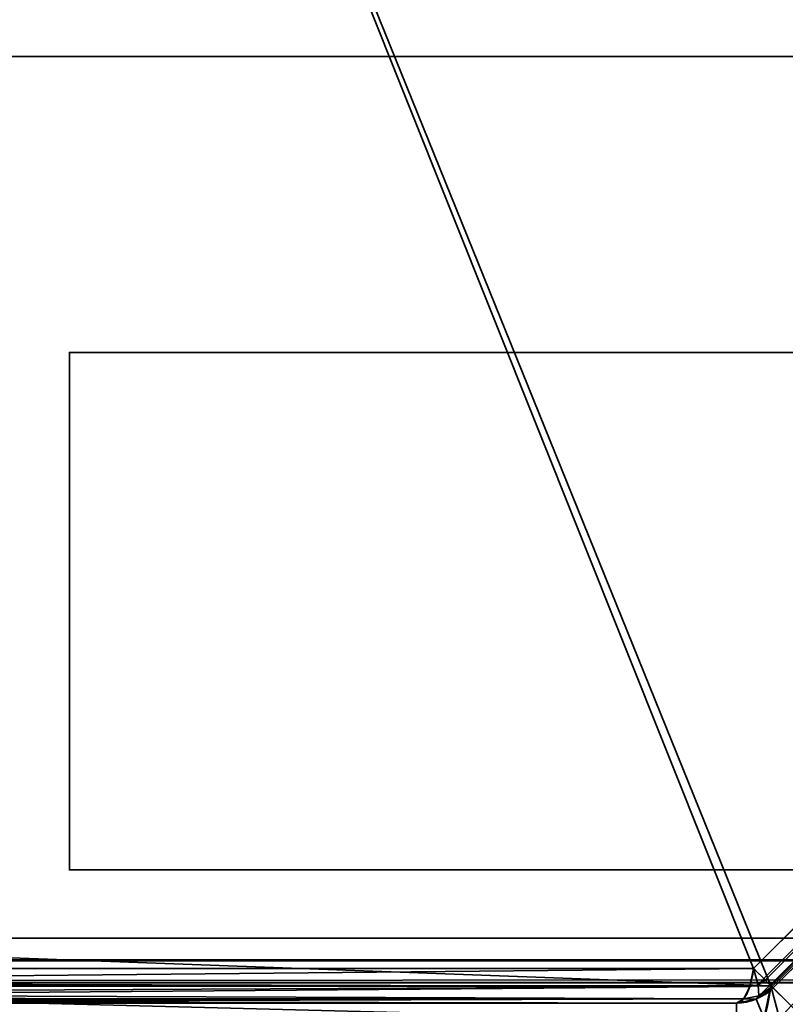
# Model space of a CAD drawing. Header units: millimetres. Extents: x -508 to 6708, y -115 to 193.
# Tile 308 of 656: x 1120 to 1131, y -23 to -9. Entities that reach past the tile are written whole.
import ezdxf

# ---------------------------------------------------------------- set-up
doc = ezdxf.new("R2010")
doc.units = ezdxf.units.MM
doc.layers.add('151', color=7, linetype='Continuous', true_color=0xffffff)

# ---------------------------------------------------------------- blocks, each defined once
blk = doc.blocks.new('UG_SURFACE_002')
at = {"layer": '151', "color": 252, "linetype": 'Continuous', "lineweight": 35}
for points in [[(2057.5, -10, 2215.25), (2057.5, 174.4, 2215.25), (942.5, 174.4, 2215.25), (942.5, -10, 2215.25)], [(1092.5, -10, 2065.25), (1092.5, 174.4, 2065.25), (1907.5, 174.4, 2065.25), (1907.5, -10, 2065.25)], [(2057.5, -10, 2215.25), (942.5, -10, 2215.25), (1092.5, -10, 2065.25), (1907.5, -10, 2065.25)]]:
    blk.add_3dface(points, dxfattribs=at)
blk = doc.blocks.new('UG_SURFACE_128')
at = {"layer": '151', "color": 252, "linetype": 'Continuous', "lineweight": 35}
for points in [[(1141, -14, 1035), (1121, -14, 1035), (1121, -14, 1065), (1141, -14, 1065)], [(1141, -21, 1035), (1121, -21, 1035), (1121, -14, 1035), (1141, -14, 1035)], [(1141, -14, 1065), (1121, -14, 1065), (1121, -21, 1065), (1141, -21, 1065)], [(1121, -14, 1035), (1121, -21, 1035), (1121, -21, 1065), (1121, -14, 1065)], [(1141, -21, 1065), (1121, -21, 1065), (1121, -21, 1035), (1141, -21, 1035)]]:
    blk.add_3dface(points, dxfattribs=at)
blk = doc.blocks.new('UG_SURFACE_143')
at = {"layer": '151', "color": 7, "linetype": 'Continuous', "lineweight": 35}
for points in [[(1141, -21, 1035), (1121, -21, 1035), (1121, -14, 1035), (1141, -14, 1035)], [(1121, -14, 1035), (1121, -21, 1035), (1121, -21, 1065), (1121, -14, 1065)], [(1141, -14, 1035), (1121, -14, 1035), (1121, -14, 1065), (1141, -14, 1065)], [(1141, -14, 1065), (1121, -14, 1065), (1121, -21, 1065), (1141, -21, 1065)], [(1141, -21, 1065), (1121, -21, 1065), (1121, -21, 1035), (1141, -21, 1035)]]:
    blk.add_3dface(points, dxfattribs=at)
blk = doc.blocks.new('UG_SURFACE_144')
at = {"layer": '151', "color": 252, "linetype": 'Continuous', "lineweight": 35}
for points in [[(1120.867, 1.173, 1158.357), (1110.827, -8.868, 1158.357), (1110.827, -22.332, 1163.419), (1130.252, -22.332, 1170.723)], [(1130.252, -22.332, 997.777), (1110.827, -22.332, 1005.08), (1110.827, -8.868, 1010.143), (1120.867, 1.173, 1010.143)], [(1130.252, -22.332, 1170.723), (1134.332, -18.252, 1170.723), (1134.332, 1.173, 1163.419), (1120.867, 1.173, 1158.357)], [(1120.867, 1.173, 1010.143), (1134.332, 1.173, 1005.08), (1134.332, -18.252, 997.777), (1130.252, -22.332, 997.777)], [(1130.485, -22.565, 1170.105), (1111.527, -21.868, 1162.715), (1111.527, -9.157, 1157.936), (1121.158, 0.473, 1157.936)], [(1121.158, 0.473, 1010.564), (1111.527, -9.157, 1010.564), (1111.527, -21.868, 1005.785), (1130.485, -22.565, 998.395)], [(1121.158, 0.473, 1157.936), (1133.868, 0.473, 1162.715), (1134.565, -18.485, 1170.105), (1130.485, -22.565, 1170.105)], [(1130.485, -22.565, 998.395), (1134.565, -18.485, 998.395), (1133.868, 0.473, 1005.785), (1121.158, 0.473, 1010.564)], [(1130.389, -22.469, 1170.884), (1134.469, -18.389, 1170.884), (1134.332, -18.252, 1170.723), (1130.252, -22.332, 1170.723)], [(1134.469, -18.389, 997.616), (1130.389, -22.469, 997.616), (1130.252, -22.332, 997.777), (1134.332, -18.252, 997.777)], [(1134.488, -18.408, 1170.907), (1134.469, -18.389, 1170.884), (1130.389, -22.469, 1170.884), (1130.408, -22.488, 1170.907)], [(1130.408, -22.488, 997.593), (1130.389, -22.469, 997.616), (1134.469, -18.389, 997.616), (1134.488, -18.408, 997.593)], [(1130.408, -22.488, 1170.907), (1130.476, -22.556, 1171.099), (1134.556, -18.476, 1171.099), (1134.488, -18.408, 1170.907)], [(1134.488, -18.408, 997.593), (1134.556, -18.476, 997.401), (1130.476, -22.556, 997.401), (1130.408, -22.488, 997.593)], [(1134.579, -18.499, 1171.164), (1134.556, -18.476, 1171.099), (1130.476, -22.556, 1171.099), (1130.499, -22.579, 1171.164)], [(1130.499, -22.579, 997.336), (1130.476, -22.556, 997.401), (1134.556, -18.476, 997.401), (1134.579, -18.499, 997.336)], [(1134.837, -18.757, 1170.427), (1130.757, -22.837, 1170.427), (1130.485, -22.565, 1170.105), (1134.565, -18.485, 1170.105)], [(1130.757, -22.837, 998.073), (1134.837, -18.757, 998.073), (1134.565, -18.485, 998.395), (1130.485, -22.565, 998.395)], [(1130.499, -22.579, 1171.164), (1130.515, -22.595, 1171.341), (1134.595, -18.515, 1171.341), (1134.579, -18.499, 1171.164)], [(1134.579, -18.499, 997.336), (1134.595, -18.515, 997.159), (1130.515, -22.595, 997.159), (1130.499, -22.579, 997.336)], [(1134.595, -18.515, 1171.341), (1130.515, -22.595, 1171.341), (1130.515, -22.595, 1189.25), (1134.595, -18.515, 1189.25)], [(1130.515, -22.595, 997.159), (1134.595, -18.515, 997.159), (1134.595, -18.515, 979.25), (1130.515, -22.595, 979.25)], [(1131.01, -23.09, 1189.25), (1135.09, -19.01, 1189.25), (1134.595, -18.515, 1189.25), (1130.515, -22.595, 1189.25)], [(1130.515, -22.595, 979.25), (1134.595, -18.515, 979.25), (1135.09, -19.01, 979.25), (1131.01, -23.09, 979.25)], [(1130.485, -22.565, 1170.105), (1111.408, -22.565, 1162.933), (1111.527, -21.868, 1162.715)], [(1111.527, -21.868, 1005.785), (1111.408, -22.565, 1005.568), (1130.485, -22.565, 998.395)], [(1130.252, -22.332, 1170.723), (1110.827, -22.332, 1163.419), (1110.791, -22.522, 1163.515)], [(1110.791, -22.522, 1163.515), (1130.2, -22.577, 1170.862), (1130.252, -22.332, 1170.723)], [(1130.252, -22.332, 997.777), (1130.2, -22.577, 997.638), (1110.791, -22.522, 1004.985)], [(1110.791, -22.522, 1004.985), (1110.827, -22.332, 1005.08), (1130.252, -22.332, 997.777)], [(1130.311, -22.555, 1170.895), (1130.252, -22.332, 1170.723), (1130.2, -22.577, 1170.862)], [(1130.2, -22.577, 997.638), (1130.252, -22.332, 997.777), (1130.311, -22.555, 997.605)], [(1130.389, -22.469, 1170.884), (1130.252, -22.332, 1170.723), (1130.311, -22.555, 1170.895)], [(1130.311, -22.555, 997.605), (1130.252, -22.332, 997.777), (1130.389, -22.469, 997.616)], [(1130.311, -22.555, 1170.895), (1130.408, -22.488, 1170.907), (1130.389, -22.469, 1170.884)], [(1130.389, -22.469, 997.616), (1130.408, -22.488, 997.593), (1130.311, -22.555, 997.605)], [(1130.476, -22.556, 1171.099), (1130.408, -22.488, 1170.907), (1130.311, -22.555, 1170.895), (1130.321, -22.7, 1171.143)], [(1130.321, -22.7, 997.357), (1130.311, -22.555, 997.605), (1130.408, -22.488, 997.593), (1130.476, -22.556, 997.401)], [(1130.2, -22.578, 997.637), (1110.691, -22.735, 1004.721), (1110.737, -22.671, 1004.841)], [(1130.2, -22.578, 997.637), (1130.118, -22.741, 997.42), (1110.691, -22.735, 1004.721)], [(1130.2, -22.578, 1170.863), (1110.773, -22.571, 1163.563), (1110.737, -22.671, 1163.659)], [(1130.2, -22.578, 997.637), (1110.737, -22.671, 1004.841), (1110.773, -22.571, 1004.937)], [(1130.118, -22.741, 1171.08), (1130.2, -22.578, 1170.863), (1110.737, -22.671, 1163.659)], [(1110.791, -22.522, 1163.515), (1110.773, -22.571, 1163.563), (1130.2, -22.577, 1170.862)], [(1130.2, -22.577, 997.638), (1110.773, -22.571, 1004.937), (1110.791, -22.522, 1004.985)], [(1130.2, -22.578, 1170.863), (1130.2, -22.577, 1170.862), (1110.773, -22.571, 1163.563)], [(1110.773, -22.571, 1004.937), (1130.2, -22.577, 997.638), (1130.2, -22.578, 997.637)], [(1130.381, -23.053, 1170.382), (1111.185, -22.895, 1163.028), (1111.408, -22.565, 1162.933)], [(1111.408, -22.565, 1005.568), (1111.185, -22.895, 1005.472), (1130.381, -23.053, 998.118)], [(1111.408, -22.565, 1162.933), (1130.485, -22.565, 1170.105), (1130.381, -23.053, 1170.382)], [(1130.381, -23.053, 998.118), (1130.485, -22.565, 998.395), (1111.408, -22.565, 1005.568)], [(1130.321, -22.7, 1171.143), (1130.311, -22.555, 1170.895), (1130.2, -22.578, 1170.863), (1130.118, -22.741, 1171.08)], [(1130.118, -22.741, 997.42), (1130.2, -22.578, 997.637), (1130.311, -22.555, 997.605), (1130.321, -22.7, 997.357)], [(1130.2, -22.577, 1170.862), (1130.2, -22.578, 1170.863), (1130.311, -22.555, 1170.895)], [(1130.311, -22.555, 997.605), (1130.2, -22.578, 997.637), (1130.2, -22.577, 997.638)], [(1130.288, -22.747, 1189.25), (1130.515, -22.595, 1189.25), (1130.515, -22.595, 1171.341), (1130.296, -22.742, 1171.341)], [(1130.515, -22.595, 979.25), (1130.288, -22.747, 979.25), (1130.288, -22.747, 997.159), (1130.296, -22.742, 997.159)], [(1130.515, -22.595, 1189.25), (1130.288, -22.747, 1189.25), (1130.556, -23.393, 1189.25), (1131.01, -23.09, 1189.25)], [(1131.01, -23.09, 979.25), (1130.556, -23.393, 979.25), (1130.288, -22.747, 979.25), (1130.515, -22.595, 979.25)], [(1130.296, -22.742, 1171.341), (1130.515, -22.595, 1171.341), (1130.499, -22.579, 1171.164)], [(1130.499, -22.579, 1171.164), (1130.321, -22.7, 1171.143), (1130.296, -22.742, 1171.341)], [(1130.296, -22.742, 997.159), (1130.321, -22.7, 997.357), (1130.499, -22.579, 997.336)], [(1130.499, -22.579, 997.336), (1130.515, -22.595, 997.159), (1130.296, -22.742, 997.159)], [(1130.296, -22.742, 997.159), (1130.515, -22.595, 997.159), (1130.515, -22.595, 979.25)], [(1130.321, -22.7, 1171.143), (1130.499, -22.579, 1171.164), (1130.476, -22.556, 1171.099)], [(1130.476, -22.556, 997.401), (1130.499, -22.579, 997.336), (1130.321, -22.7, 997.357)], [(1130.485, -22.565, 998.395), (1130.381, -23.053, 998.118), (1130.38, -23.056, 998.116), (1130.602, -23.009, 998.05)], [(1130.381, -23.053, 1170.382), (1130.485, -22.565, 1170.105), (1130.602, -23.009, 1170.45)], [(1130.602, -23.009, 1170.45), (1130.485, -22.565, 1170.105), (1130.757, -22.837, 1170.427)], [(1130.757, -22.837, 998.073), (1130.485, -22.565, 998.395), (1130.602, -23.009, 998.05)], [(1130.117, -22.743, 997.418), (1110.594, -22.8, 1004.462), (1110.669, -22.767, 1004.661)], [(1130.117, -22.743, 997.418), (1130.02, -22.8, 997.159), (1110.594, -22.8, 1004.462)], [(1110.669, -22.767, 1163.839), (1110.594, -22.8, 1164.038), (1130.02, -22.8, 1171.341)], [(1130.117, -22.743, 1171.082), (1110.691, -22.735, 1163.779), (1110.669, -22.767, 1163.839)], [(1130.117, -22.743, 997.418), (1110.669, -22.767, 1004.661), (1110.691, -22.735, 1004.721)], [(1130.02, -22.8, 1171.341), (1130.117, -22.743, 1171.082), (1110.669, -22.767, 1163.839)], [(1110.737, -22.671, 1163.659), (1110.691, -22.735, 1163.779), (1130.118, -22.741, 1171.08)], [(1130.117, -22.743, 1171.082), (1130.118, -22.741, 1171.08), (1110.691, -22.735, 1163.779)], [(1110.691, -22.735, 1004.721), (1130.118, -22.741, 997.42), (1130.117, -22.743, 997.418)], [(1130.117, -22.743, 1171.082), (1130.02, -22.8, 1171.341), (1130.288, -22.747, 1171.341)], [(1130.288, -22.747, 997.159), (1130.02, -22.8, 997.159), (1130.117, -22.743, 997.418)], [(1130.02, -22.8, 1171.341), (1130.02, -22.8, 1189.25), (1130.288, -22.747, 1189.25), (1130.288, -22.747, 1171.341)], [(1130.02, -22.8, 979.25), (1130.02, -22.8, 997.159), (1130.288, -22.747, 997.159), (1130.288, -22.747, 979.25)], [(1130.02, -23.5, 1189.25), (1130.556, -23.393, 1189.25), (1130.288, -22.747, 1189.25), (1130.02, -22.8, 1189.25)], [(1130.02, -22.8, 979.25), (1130.288, -22.747, 979.25), (1130.556, -23.393, 979.25), (1130.02, -23.5, 979.25)], [(1130.288, -22.747, 1171.341), (1130.321, -22.7, 1171.143), (1130.117, -22.743, 1171.082)], [(1130.118, -22.741, 1171.08), (1130.117, -22.743, 1171.082), (1130.321, -22.7, 1171.143)], [(1130.321, -22.7, 997.357), (1130.117, -22.743, 997.418), (1130.118, -22.741, 997.42)], [(1130.117, -22.743, 997.418), (1130.321, -22.7, 997.357), (1130.288, -22.747, 997.159)], [(1130.288, -22.747, 1171.341), (1130.296, -22.742, 1171.341), (1130.321, -22.7, 1171.143)], [(1130.321, -22.7, 997.357), (1130.296, -22.742, 997.159), (1130.288, -22.747, 997.159)], [(1130.296, -22.742, 1171.341), (1130.288, -22.747, 1171.341), (1130.288, -22.747, 1189.25)], [(1110.594, -22.8, 1004.462), (1130.02, -22.8, 997.159), (1130.02, -22.8, 979.25), (1109.6, -22.8, 979.25)], [(1130.02, -23.5, 979.25), (1109.6, -23.5, 979.25), (1109.6, -22.8, 979.25), (1130.02, -22.8, 979.25)], [(1130.02, -22.8, 1171.341), (1110.594, -22.8, 1164.038), (1111, -22.8, 1164.25)], [(1111, -22.8, 1164.25), (1130.02, -22.8, 1189.25), (1130.02, -22.8, 1171.341)], [(1111, -22.8, 1164.25), (1113, -22.8, 1189.25), (1130.02, -22.8, 1189.25)], [(1130.02, -22.8, 1189.25), (1113, -22.8, 1189.25), (1113, -23.5, 1189.25), (1130.02, -23.5, 1189.25)]]:
    blk.add_3dface(points, dxfattribs=at)
blk = doc.blocks.new('UG_SURFACE_148')
at = {"layer": '151', "color": 252, "linetype": 'Continuous', "lineweight": 35}
for points in [[(1082, -10, 2075.25), (1918, -10, 2075.25), (1916.5, -10, 2073.75), (1083.5, -10, 2073.75)], [(1082, -10, 2075.25), (1082, -21.92, 2075.25), (1918, -21.92, 2075.25), (1918, -10, 2075.25)], [(1083.5, -10, 2073.75), (1916.5, -10, 2073.75), (1916.5, -21.92, 2073.75), (1083.5, -21.92, 2073.75)], [(1918, -21.92, 2075.25), (1082, -21.92, 2075.25), (1082.059, -22.521, 2075.191)], [(1917.941, -22.521, 2075.191), (1918, -21.92, 2075.25), (1082.059, -22.521, 2075.191)], [(1083.53, -22.228, 2073.72), (1083.5, -21.92, 2073.75), (1916.5, -21.92, 2073.75)], [(1083.53, -22.228, 2073.72), (1916.5, -21.92, 2073.75), (1916.47, -22.228, 2073.72)], [(1916.47, -22.228, 2073.72), (1916.38, -22.525, 2073.63), (1083.62, -22.525, 2073.63), (1083.53, -22.228, 2073.72)], [(1082.059, -22.521, 2075.191), (1082.235, -23.099, 2075.016), (1917.765, -23.099, 2075.016), (1917.941, -22.521, 2075.191)], [(1916.037, -23.037, 2073.287), (1083.963, -23.037, 2073.287), (1083.62, -22.525, 2073.63), (1916.38, -22.525, 2073.63)]]:
    blk.add_3dface(points, dxfattribs=at)
blk = doc.blocks.new('UG_SURFACE_153')
at = {"layer": '151', "color": 252, "linetype": 'Continuous', "lineweight": 35}
for points in [[(1120.867, 1.173, 1158.357), (1110.827, -8.868, 1158.357), (1110.827, -22.332, 1163.419), (1130.252, -22.332, 1170.723)], [(1130.252, -22.332, 997.777), (1110.827, -22.332, 1005.08), (1110.827, -8.868, 1010.143), (1120.867, 1.173, 1010.143)], [(1130.252, -22.332, 1170.723), (1134.332, -18.252, 1170.723), (1134.332, 1.173, 1163.419), (1120.867, 1.173, 1158.357)], [(1120.867, 1.173, 1010.143), (1134.332, 1.173, 1005.08), (1134.332, -18.252, 997.777), (1130.252, -22.332, 997.777)], [(1130.485, -22.565, 1170.105), (1111.527, -21.868, 1162.715), (1111.527, -9.157, 1157.936), (1121.158, 0.473, 1157.936)], [(1121.158, 0.473, 1010.564), (1111.527, -9.157, 1010.564), (1111.527, -21.868, 1005.785), (1130.485, -22.565, 998.395)], [(1121.158, 0.473, 1157.936), (1133.868, 0.473, 1162.715), (1134.565, -18.485, 1170.105), (1130.485, -22.565, 1170.105)], [(1130.485, -22.565, 998.395), (1134.565, -18.485, 998.395), (1133.868, 0.473, 1005.785), (1121.158, 0.473, 1010.564)], [(1130.389, -22.469, 1170.884), (1134.469, -18.389, 1170.884), (1134.332, -18.252, 1170.723), (1130.252, -22.332, 1170.723)], [(1134.469, -18.389, 997.616), (1130.389, -22.469, 997.616), (1130.252, -22.332, 997.777), (1134.332, -18.252, 997.777)], [(1134.488, -18.408, 1170.907), (1134.469, -18.389, 1170.884), (1130.389, -22.469, 1170.884), (1130.408, -22.488, 1170.907)], [(1130.408, -22.488, 997.593), (1130.389, -22.469, 997.616), (1134.469, -18.389, 997.616), (1134.488, -18.408, 997.593)], [(1130.408, -22.488, 1170.907), (1130.476, -22.556, 1171.099), (1134.556, -18.476, 1171.099), (1134.488, -18.408, 1170.907)], [(1134.488, -18.408, 997.593), (1134.556, -18.476, 997.401), (1130.476, -22.556, 997.401), (1130.408, -22.488, 997.593)], [(1134.579, -18.499, 1171.164), (1134.556, -18.476, 1171.099), (1130.476, -22.556, 1171.099), (1130.499, -22.579, 1171.164)], [(1130.499, -22.579, 997.336), (1130.476, -22.556, 997.401), (1134.556, -18.476, 997.401), (1134.579, -18.499, 997.336)], [(1134.837, -18.757, 1170.427), (1130.757, -22.837, 1170.427), (1130.485, -22.565, 1170.105), (1134.565, -18.485, 1170.105)], [(1130.757, -22.837, 998.073), (1134.837, -18.757, 998.073), (1134.565, -18.485, 998.395), (1130.485, -22.565, 998.395)], [(1130.499, -22.579, 1171.164), (1130.515, -22.595, 1171.341), (1134.595, -18.515, 1171.341), (1134.579, -18.499, 1171.164)], [(1134.579, -18.499, 997.336), (1134.595, -18.515, 997.159), (1130.515, -22.595, 997.159), (1130.499, -22.579, 997.336)], [(1134.595, -18.515, 1171.341), (1130.515, -22.595, 1171.341), (1130.515, -22.595, 1189.25), (1134.595, -18.515, 1189.25)], [(1130.515, -22.595, 997.159), (1134.595, -18.515, 997.159), (1134.595, -18.515, 979.25), (1130.515, -22.595, 979.25)], [(1131.01, -23.09, 1189.25), (1135.09, -19.01, 1189.25), (1134.595, -18.515, 1189.25), (1130.515, -22.595, 1189.25)], [(1130.515, -22.595, 979.25), (1134.595, -18.515, 979.25), (1135.09, -19.01, 979.25), (1131.01, -23.09, 979.25)], [(1130.485, -22.565, 1170.105), (1111.408, -22.565, 1162.933), (1111.527, -21.868, 1162.715)], [(1111.527, -21.868, 1005.785), (1111.408, -22.565, 1005.568), (1130.485, -22.565, 998.395)], [(1130.252, -22.332, 1170.723), (1110.827, -22.332, 1163.419), (1110.791, -22.522, 1163.515)], [(1110.791, -22.522, 1163.515), (1130.2, -22.577, 1170.862), (1130.252, -22.332, 1170.723)], [(1130.252, -22.332, 997.777), (1130.2, -22.577, 997.638), (1110.791, -22.522, 1004.985)], [(1110.791, -22.522, 1004.985), (1110.827, -22.332, 1005.08), (1130.252, -22.332, 997.777)], [(1130.311, -22.555, 1170.895), (1130.252, -22.332, 1170.723), (1130.2, -22.577, 1170.862)], [(1130.2, -22.577, 997.638), (1130.252, -22.332, 997.777), (1130.311, -22.555, 997.605)], [(1130.389, -22.469, 1170.884), (1130.252, -22.332, 1170.723), (1130.311, -22.555, 1170.895)], [(1130.311, -22.555, 997.605), (1130.252, -22.332, 997.777), (1130.389, -22.469, 997.616)], [(1130.311, -22.555, 1170.895), (1130.408, -22.488, 1170.907), (1130.389, -22.469, 1170.884)], [(1130.389, -22.469, 997.616), (1130.408, -22.488, 997.593), (1130.311, -22.555, 997.605)], [(1130.476, -22.556, 1171.099), (1130.408, -22.488, 1170.907), (1130.311, -22.555, 1170.895), (1130.321, -22.7, 1171.143)], [(1130.321, -22.7, 997.357), (1130.311, -22.555, 997.605), (1130.408, -22.488, 997.593), (1130.476, -22.556, 997.401)], [(1130.2, -22.578, 997.637), (1110.691, -22.735, 1004.721), (1110.737, -22.671, 1004.841)], [(1130.2, -22.578, 997.637), (1130.118, -22.741, 997.42), (1110.691, -22.735, 1004.721)], [(1130.2, -22.578, 1170.863), (1110.773, -22.571, 1163.563), (1110.737, -22.671, 1163.659)], [(1130.2, -22.578, 997.637), (1110.737, -22.671, 1004.841), (1110.773, -22.571, 1004.937)], [(1130.118, -22.741, 1171.08), (1130.2, -22.578, 1170.863), (1110.737, -22.671, 1163.659)], [(1110.791, -22.522, 1163.515), (1110.773, -22.571, 1163.563), (1130.2, -22.577, 1170.862)], [(1130.2, -22.577, 997.638), (1110.773, -22.571, 1004.937), (1110.791, -22.522, 1004.985)], [(1130.2, -22.578, 1170.863), (1130.2, -22.577, 1170.862), (1110.773, -22.571, 1163.563)], [(1110.773, -22.571, 1004.937), (1130.2, -22.577, 997.638), (1130.2, -22.578, 997.637)], [(1130.381, -23.053, 1170.382), (1111.185, -22.895, 1163.028), (1111.408, -22.565, 1162.933)], [(1111.408, -22.565, 1005.568), (1111.185, -22.895, 1005.472), (1130.381, -23.053, 998.118)], [(1111.408, -22.565, 1162.933), (1130.485, -22.565, 1170.105), (1130.381, -23.053, 1170.382)], [(1130.381, -23.053, 998.118), (1130.485, -22.565, 998.395), (1111.408, -22.565, 1005.568)], [(1130.321, -22.7, 1171.143), (1130.311, -22.555, 1170.895), (1130.2, -22.578, 1170.863), (1130.118, -22.741, 1171.08)], [(1130.118, -22.741, 997.42), (1130.2, -22.578, 997.637), (1130.311, -22.555, 997.605), (1130.321, -22.7, 997.357)], [(1130.2, -22.577, 1170.862), (1130.2, -22.578, 1170.863), (1130.311, -22.555, 1170.895)], [(1130.311, -22.555, 997.605), (1130.2, -22.578, 997.637), (1130.2, -22.577, 997.638)], [(1130.288, -22.747, 1189.25), (1130.515, -22.595, 1189.25), (1130.515, -22.595, 1171.341), (1130.296, -22.742, 1171.341)], [(1130.515, -22.595, 979.25), (1130.288, -22.747, 979.25), (1130.288, -22.747, 997.159), (1130.296, -22.742, 997.159)], [(1130.515, -22.595, 1189.25), (1130.288, -22.747, 1189.25), (1130.556, -23.393, 1189.25), (1131.01, -23.09, 1189.25)], [(1131.01, -23.09, 979.25), (1130.556, -23.393, 979.25), (1130.288, -22.747, 979.25), (1130.515, -22.595, 979.25)], [(1130.296, -22.742, 1171.341), (1130.515, -22.595, 1171.341), (1130.499, -22.579, 1171.164)], [(1130.499, -22.579, 1171.164), (1130.321, -22.7, 1171.143), (1130.296, -22.742, 1171.341)], [(1130.296, -22.742, 997.159), (1130.321, -22.7, 997.357), (1130.499, -22.579, 997.336)], [(1130.499, -22.579, 997.336), (1130.515, -22.595, 997.159), (1130.296, -22.742, 997.159)], [(1130.296, -22.742, 997.159), (1130.515, -22.595, 997.159), (1130.515, -22.595, 979.25)], [(1130.321, -22.7, 1171.143), (1130.499, -22.579, 1171.164), (1130.476, -22.556, 1171.099)], [(1130.476, -22.556, 997.401), (1130.499, -22.579, 997.336), (1130.321, -22.7, 997.357)], [(1130.485, -22.565, 998.395), (1130.381, -23.053, 998.118), (1130.38, -23.056, 998.116), (1130.602, -23.009, 998.05)], [(1130.381, -23.053, 1170.382), (1130.485, -22.565, 1170.105), (1130.602, -23.009, 1170.45)], [(1130.602, -23.009, 1170.45), (1130.485, -22.565, 1170.105), (1130.757, -22.837, 1170.427)], [(1130.757, -22.837, 998.073), (1130.485, -22.565, 998.395), (1130.602, -23.009, 998.05)], [(1130.117, -22.743, 997.418), (1110.594, -22.8, 1004.462), (1110.669, -22.767, 1004.661)], [(1130.117, -22.743, 997.418), (1130.02, -22.8, 997.159), (1110.594, -22.8, 1004.462)], [(1110.669, -22.767, 1163.839), (1110.594, -22.8, 1164.038), (1130.02, -22.8, 1171.341)], [(1130.117, -22.743, 1171.082), (1110.691, -22.735, 1163.779), (1110.669, -22.767, 1163.839)], [(1130.117, -22.743, 997.418), (1110.669, -22.767, 1004.661), (1110.691, -22.735, 1004.721)], [(1130.02, -22.8, 1171.341), (1130.117, -22.743, 1171.082), (1110.669, -22.767, 1163.839)], [(1110.737, -22.671, 1163.659), (1110.691, -22.735, 1163.779), (1130.118, -22.741, 1171.08)], [(1130.117, -22.743, 1171.082), (1130.118, -22.741, 1171.08), (1110.691, -22.735, 1163.779)], [(1110.691, -22.735, 1004.721), (1130.118, -22.741, 997.42), (1130.117, -22.743, 997.418)], [(1130.117, -22.743, 1171.082), (1130.02, -22.8, 1171.341), (1130.288, -22.747, 1171.341)], [(1130.288, -22.747, 997.159), (1130.02, -22.8, 997.159), (1130.117, -22.743, 997.418)], [(1130.02, -22.8, 1171.341), (1130.02, -22.8, 1189.25), (1130.288, -22.747, 1189.25), (1130.288, -22.747, 1171.341)], [(1130.02, -22.8, 979.25), (1130.02, -22.8, 997.159), (1130.288, -22.747, 997.159), (1130.288, -22.747, 979.25)], [(1130.02, -23.5, 1189.25), (1130.556, -23.393, 1189.25), (1130.288, -22.747, 1189.25), (1130.02, -22.8, 1189.25)], [(1130.02, -22.8, 979.25), (1130.288, -22.747, 979.25), (1130.556, -23.393, 979.25), (1130.02, -23.5, 979.25)], [(1130.288, -22.747, 1171.341), (1130.321, -22.7, 1171.143), (1130.117, -22.743, 1171.082)], [(1130.118, -22.741, 1171.08), (1130.117, -22.743, 1171.082), (1130.321, -22.7, 1171.143)], [(1130.321, -22.7, 997.357), (1130.117, -22.743, 997.418), (1130.118, -22.741, 997.42)], [(1130.117, -22.743, 997.418), (1130.321, -22.7, 997.357), (1130.288, -22.747, 997.159)], [(1130.288, -22.747, 1171.341), (1130.296, -22.742, 1171.341), (1130.321, -22.7, 1171.143)], [(1130.321, -22.7, 997.357), (1130.296, -22.742, 997.159), (1130.288, -22.747, 997.159)], [(1130.296, -22.742, 1171.341), (1130.288, -22.747, 1171.341), (1130.288, -22.747, 1189.25)], [(1110.594, -22.8, 1004.462), (1130.02, -22.8, 997.159), (1130.02, -22.8, 979.25), (1109.6, -22.8, 979.25)], [(1130.02, -23.5, 979.25), (1109.6, -23.5, 979.25), (1109.6, -22.8, 979.25), (1130.02, -22.8, 979.25)], [(1130.02, -22.8, 1171.341), (1110.594, -22.8, 1164.038), (1111, -22.8, 1164.25)], [(1111, -22.8, 1164.25), (1130.02, -22.8, 1189.25), (1130.02, -22.8, 1171.341)], [(1111, -22.8, 1164.25), (1113, -22.8, 1189.25), (1130.02, -22.8, 1189.25)], [(1130.02, -22.8, 1189.25), (1113, -22.8, 1189.25), (1113, -23.5, 1189.25), (1130.02, -23.5, 1189.25)]]:
    blk.add_3dface(points, dxfattribs=at)

msp = doc.modelspace()

# ---------------------------------------------------------------- linework, layer by layer
at = {"layer": '151', "color": 253, "linetype": 'Continuous', "lineweight": -3}
for p, q in [((942.5, -10, 2215.25), (2057.5, -10, 2215.25)), ((1918, -10, 2075.25), (1082, -10, 2075.25)), ((1916.5, -10, 2073.75), (1083.5, -10, 2073.75)), ((1907.5, -10, 2065.25), (1092.5, -10, 2065.25)), ((1121, -14, 1035), (1121, -21, 1035)), ((1121, -14, 1065), (1141, -14, 1065)), ((1121, -14, 1065), (1121, -14, 1035)), ((1121, -21, 1065), (1121, -14, 1065)), ((1121, -14, 1035), (1141, -14, 1035)), ((1121, -14, 1065), (1141, -14, 1065)), ((1121, -21, 1065), (1121, -14, 1065)), ((1121, -14, 1035), (1141, -14, 1035)), ((1121, -14, 1035), (1121, -21, 1035)), ((1121, -14, 1065), (1121, -14, 1035)), ((1121, -14, 1035), (1121, -21, 1035)), ((1130.252, -22.332, 1170.723), (1134.332, -18.252, 1170.723)), ((1134.332, -18.252, 997.777), (1130.252, -22.332, 997.777)), ((1130.252, -22.332, 1170.723), (1134.332, -18.252, 1170.723)), ((1134.332, -18.252, 997.777), (1130.252, -22.332, 997.777)), ((1134.565, -18.485, 1170.105), (1130.485, -22.565, 1170.105)), ((1130.485, -22.565, 998.395), (1134.565, -18.485, 998.395)), ((1130.485, -22.565, 998.395), (1134.565, -18.485, 998.395)), ((1134.565, -18.485, 1170.105), (1130.485, -22.565, 1170.105)), ((1130.515, -22.595, 979.25), (1134.595, -18.515, 979.25)), ((1130.515, -22.595, 1189.25), (1134.595, -18.515, 1189.25)), ((1130.515, -22.595, 997.159), (1134.595, -18.515, 997.159)), ((1134.595, -18.515, 1171.341), (1130.515, -22.595, 1171.341)), ((1130.515, -22.595, 1189.25), (1134.595, -18.515, 1189.25)), ((1130.515, -22.595, 979.25), (1134.595, -18.515, 979.25)), ((1134.595, -18.515, 1171.341), (1130.515, -22.595, 1171.341)), ((1130.515, -22.595, 997.159), (1134.595, -18.515, 997.159)), ((1121, -21, 1065), (1141, -21, 1065)), ((1121, -21, 1035), (1121, -21, 1065)), ((1121, -21, 1035), (1141, -21, 1035)), ((1121, -21, 1035), (1121, -21, 1065)), ((1121, -21, 1035), (1141, -21, 1035)), ((1121, -21, 1065), (1141, -21, 1065)), ((1121, -21, 1065), (1141, -21, 1065)), ((1918, -21.92, 2075.25), (1082, -21.92, 2075.25)), ((1916.5, -21.92, 2073.75), (1083.5, -21.92, 2073.75)), ((1130.252, -22.332, 997.777), (1110.827, -22.332, 1005.081)), ((1110.827, -22.332, 1163.419), (1130.252, -22.332, 1170.723)), ((1110.827, -22.332, 1163.419), (1130.252, -22.332, 1170.723)), ((1130.252, -22.332, 997.777), (1110.827, -22.332, 1005.081)), ((1130.485, -22.565, 1170.105), (1111.408, -22.565, 1162.932)), ((1111.408, -22.565, 1005.568), (1130.485, -22.565, 998.395)), ((1130.485, -22.565, 1170.105), (1111.408, -22.565, 1162.932)), ((1111.408, -22.565, 1005.568), (1130.485, -22.565, 998.395)), ((1130.515, -22.595, 1189.25), (1130.515, -22.595, 1171.341)), ((1130.515, -22.595, 997.159), (1130.515, -22.595, 979.25)), ((1130.515, -22.595, 1189.25), (1130.515, -22.595, 1171.341)), ((1130.515, -22.595, 997.159), (1130.515, -22.595, 979.25)), ((1109.6, -22.8, 979.25), (1130.02, -22.8, 979.25)), ((1109.6, -22.8, 979.25), (1130.02, -22.8, 979.25)), ((1130.02, -22.8, 1171.341), (1110.594, -22.8, 1164.038)), ((1110.594, -22.8, 1004.462), (1130.02, -22.8, 997.159)), ((1130.02, -22.8, 1171.341), (1110.594, -22.8, 1164.038)), ((1110.594, -22.8, 1004.462), (1130.02, -22.8, 997.159)), ((1113, -22.8, 1189.25), (1130.02, -22.8, 1189.25)), ((1113, -22.8, 1189.25), (1130.02, -22.8, 1189.25)), ((1130.02, -22.8, 997.159), (1130.02, -22.8, 979.25)), ((1130.02, -22.8, 1189.25), (1130.02, -22.8, 1171.341)), ((1130.02, -22.8, 997.159), (1130.02, -22.8, 979.25)), ((1130.02, -22.8, 1189.25), (1130.02, -22.8, 1171.341))]:
    msp.add_line(p, q, dxfattribs=at)
at = {"layer": '151', "color": 253, "linetype": 'Continuous', "lineweight": -3, "extrusion": (0.936029, 0, 0.351924)}
msp.add_arc((-22.1, 698.728, 1469.954), 0.7, 180, 250.6118, dxfattribs=at)
msp.add_arc((-22.1, 698.728, 1469.954), 0.7, 180, 250.6118, dxfattribs=at)
at = {"layer": '151', "color": 253, "linetype": 'Continuous', "lineweight": -3, "extrusion": (0.936029, 8.69867e-16, -0.351924)}
msp.add_arc((-22.1, 1331.05, 706.807), 0.7, 109.3882, 180, dxfattribs=at)
msp.add_arc((-22.1, 1331.05, 706.807), 0.7, 109.3882, 180, dxfattribs=at)
at = {"layer": '151', "color": 253, "linetype": 'Continuous', "lineweight": -3, "extrusion": (0.707107, 0.707107, -3.05907e-16)}
for centre, start, end in [((-814.672, 997.159, 783.418), 118, 180), ((-814.672, 1171.341, 783.418), 180, 242), ((-814.672, 997.159, 783.418), 118, 180), ((-814.672, 1171.341, 783.418), 180, 242)]:
    msp.add_arc(centre, 0.7, start, end, dxfattribs=at)
at = {"layer": '151', "color": 253, "linetype": 'Continuous', "lineweight": -3, "extrusion": (-0.936029, 0, 0.351924)}
msp.add_arc((22.1, 1331.05, -706.807), 1.4, 0, 70.6118, dxfattribs=at)
msp.add_arc((22.1, 1331.05, -706.807), 1.4, 0, 70.6118, dxfattribs=at)
at = {"layer": '151', "color": 253, "linetype": 'Continuous', "lineweight": -3, "extrusion": (-0.936029, 5.84436e-16, -0.351924)}
msp.add_arc((22.1, 698.728, -1469.954), 1.4, 289.3882, 0, dxfattribs=at)
msp.add_arc((22.1, 698.728, -1469.954), 1.4, 289.3882, 0, dxfattribs=at)
at = {"layer": '151', "color": 253, "linetype": 'Continuous', "lineweight": -3}
for centre in [(1130.02, -22.1, 979.25), (1130.02, -22.1, 997.159), (1130.02, -22.1, 1189.25), (1130.02, -22.1, 1189.25), (1130.02, -22.1, 979.25), (1130.02, -22.1, 997.159)]:
    msp.add_arc(centre, 0.7, 270, 315, dxfattribs=at)
at = {"layer": '151', "color": 253, "linetype": 'Continuous', "lineweight": -3, "extrusion": (0, 0, -1)}
msp.add_arc((-1130.02, -22.1, -1171.341), 0.7, 225, 270, dxfattribs=at)
msp.add_arc((-1130.02, -22.1, -1171.341), 0.7, 225, 270, dxfattribs=at)
at = {"layer": '151', "color": 253, "linetype": 'Continuous', "lineweight": -3, "extrusion": (-0.707107, -0.707107, 6.11814e-17)}
for centre, start, end in [((814.672, 1171.341, -783.418), 298, 0), ((814.672, 997.159, -783.418), 0, 62), ((814.672, 1171.341, -783.418), 298, 0), ((814.672, 997.159, -783.418), 0, 62)]:
    msp.add_arc(centre, 1.4, start, end, dxfattribs=at)

# ---------------------------------------------------------------- block references
at = {"layer": '151', "color": 253, "linetype": 'Continuous', "lineweight": -3}
for name in ['UG_SURFACE_002', 'UG_SURFACE_148', 'UG_SURFACE_144', 'UG_SURFACE_153', 'UG_SURFACE_143', 'UG_SURFACE_128']:
    msp.add_blockref(name, (0, 0), dxfattribs=at)

doc.saveas('drawing.dxf')
